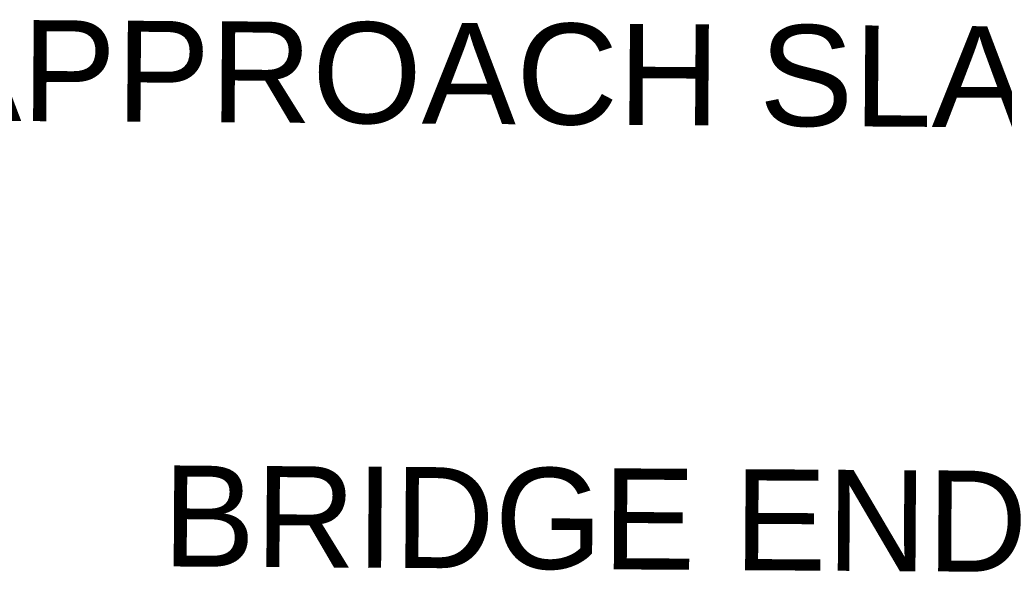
# Model space of a CAD drawing. Header units: feet. Extents: x 2017424 to 2024169, y 808042 to 818730.
# Tile 286 of 329: x 2023549 to 2023610, y 813117 to 813152. Entities that reach past the tile are written whole.
import ezdxf
from ezdxf.enums import TextEntityAlignment as Align

# ---------------------------------------------------------------- set-up
doc = ezdxf.new("R2010")
doc.units = ezdxf.units.FT
doc.header["$MEASUREMENT"] = 0
doc.layers.add('Notes', color=3, linetype='Continuous', lineweight=100)
doc.styles.add('Style-Arial', font='arial.ttf')

msp = doc.modelspace()

# ---------------------------------------------------------------- texts
at = {"layer": 'Notes', "style": 'Style-Arial'}
for s, p in [('APPROACH SLAB', (2023542.921106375, 813152.0744330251, -590.8548859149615)), ('BRIDGE END', (2023557.65601369, 813124.062936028, -590.8548859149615))]:
    msp.add_text(s, height=6.343969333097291, rotation=359.6327510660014, dxfattribs=at).set_placement(p, align=Align.TOP_LEFT)

doc.saveas('drawing.dxf')
